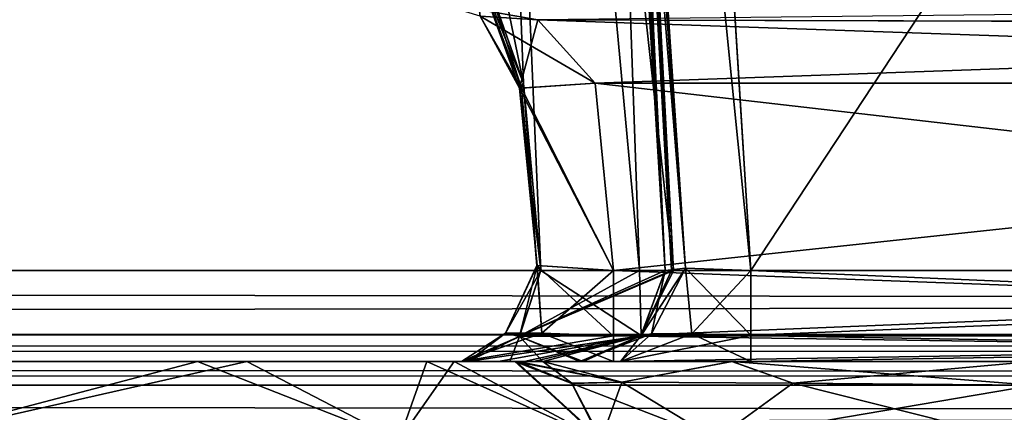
# Model space of a CAD drawing. Header units: inches. Extents: x -9.7 to 9.7, y -2.4 to 4.3.
# Tile 524 of 656: x -1.939 to -1.598, y -1.623 to -1.486. Entities that reach past the tile are written whole.
import ezdxf

# ---------------------------------------------------------------- set-up
doc = ezdxf.new("R2010")
doc.units = ezdxf.units.IN
doc.header["$LTSCALE"] = 101.851852
doc.header["$MEASUREMENT"] = 0
for name, color, linetype in [('12299', 7, 'CONTINUOUS'), ('12300', 7, 'CONTINUOUS'), ('12301', 7, 'CONTINUOUS'), ('12303', 7, 'CONTINUOUS'), ('12304', 7, 'CONTINUOUS'), ('1447', 7, 'CONTINUOUS'), ('1448', 7, 'CONTINUOUS'), ('1449', 7, 'CONTINUOUS'), ('1450', 7, 'CONTINUOUS'), ('1451', 7, 'CONTINUOUS'), ('1452', 7, 'CONTINUOUS'), ('1453', 7, 'CONTINUOUS'), ('1454', 7, 'CONTINUOUS'), ('1455', 7, 'CONTINUOUS'), ('1456', 7, 'CONTINUOUS'), ('1457', 7, 'CONTINUOUS'), ('1470', 7, 'CONTINUOUS'), ('1471', 7, 'CONTINUOUS'), ('166', 7, 'CONTINUOUS'), ('175', 7, 'CONTINUOUS'), ('200', 7, 'CONTINUOUS'), ('230', 7, 'CONTINUOUS'), ('231', 7, 'CONTINUOUS'), ('3858', 7, 'CONTINUOUS'), ('3863', 7, 'CONTINUOUS'), ('4284', 7, 'CONTINUOUS'), ('4285', 7, 'CONTINUOUS'), ('467', 7, 'CONTINUOUS'), ('5994', 7, 'CONTINUOUS'), ('5995', 7, 'CONTINUOUS'), ('8370', 7, 'CONTINUOUS'), ('8384', 7, 'CONTINUOUS'), ('861', 7, 'CONTINUOUS'), ('862', 7, 'CONTINUOUS'), ('863', 7, 'CONTINUOUS'), ('864', 7, 'CONTINUOUS'), ('870', 7, 'CONTINUOUS'), ('871', 7, 'CONTINUOUS'), ('872', 7, 'CONTINUOUS'), ('873', 7, 'CONTINUOUS')]:
    doc.layers.add(name, color=color, linetype=linetype)

msp = doc.modelspace()

# ---------------------------------------------------------------- linework, layer by layer
at = {"layer": '12299', "linetype": 'CONTINUOUS'}
for points in [[(-1.12731, -1.50843, -4.14645), (-1.73311, -1.57343, -4.14986), (-1.73944, -1.50843, -4.14645), (-1.12731, -1.50843, -4.14645)], [(-1.13071, -1.57343, -4.14986), (-1.73311, -1.57343, -4.14986), (-1.12731, -1.50843, -4.14645), (-1.13071, -1.57343, -4.14986)]]:
    msp.add_3dface(points, dxfattribs=at)
at = {"layer": '12300', "linetype": 'CONTINUOUS'}
for points in [[(-1.79654, -1.48, -4.11649), (-1.12433, -1.48, -4.11649), (-1.12519, -1.48822, -4.13712), (-1.79654, -1.48, -4.11649)], [(-1.79654, -1.48, -4.11649), (-1.12519, -1.48822, -4.13712), (-1.75929, -1.48645, -4.13507), (-1.79654, -1.48, -4.11649)], [(-1.12731, -1.50843, -4.14645), (-1.73944, -1.50843, -4.14645), (-1.75929, -1.48645, -4.13507), (-1.12731, -1.50843, -4.14645)], [(-1.12519, -1.48822, -4.13712), (-1.12731, -1.50843, -4.14645), (-1.75929, -1.48645, -4.13507), (-1.12519, -1.48822, -4.13712)]]:
    msp.add_3dface(points, dxfattribs=at)
at = {"layer": '12301', "linetype": 'CONTINUOUS'}
for points in [[(-1.76428, -1.50843, -4.19315), (-1.77825, -1.46919, -4.17748), (-1.78197, -1.46491, -4.17321), (-1.76428, -1.50843, -4.19315)], [(-1.76428, -1.50843, -4.19315), (-1.78197, -1.46491, -4.17321), (-1.76576, -1.51019, -4.1624), (-1.76428, -1.50843, -4.19315)], [(-1.78197, -1.46491, -4.17321), (-1.77934, -1.48521, -4.15311), (-1.76576, -1.51019, -4.1624), (-1.78197, -1.46491, -4.17321)], [(-1.79654, -1.48, -4.11649), (-1.75929, -1.48645, -4.13507), (-1.77934, -1.48521, -4.15311), (-1.79654, -1.48, -4.11649)], [(-1.77934, -1.48521, -4.15311), (-1.75929, -1.48645, -4.13507), (-1.76576, -1.51019, -4.1624), (-1.77934, -1.48521, -4.15311)], [(-1.75929, -1.48645, -4.13507), (-1.73944, -1.50843, -4.14645), (-1.76576, -1.51019, -4.1624), (-1.75929, -1.48645, -4.13507)]]:
    msp.add_3dface(points, dxfattribs=at)
at = {"layer": '12303', "linetype": 'CONTINUOUS'}
for points in [[(-1.75829, -1.57343, -4.19606), (-1.76428, -1.50843, -4.19315), (-1.76576, -1.51019, -4.1624), (-1.75829, -1.57343, -4.19606)], [(-1.73944, -1.50843, -4.14645), (-1.73311, -1.57343, -4.14986), (-1.76576, -1.51019, -4.1624), (-1.73944, -1.50843, -4.14645)], [(-1.75829, -1.57343, -4.19606), (-1.76576, -1.51019, -4.1624), (-1.75956, -1.57173, -4.16524), (-1.75829, -1.57343, -4.19606)], [(-1.76576, -1.51019, -4.1624), (-1.73311, -1.57343, -4.14986), (-1.75956, -1.57173, -4.16524), (-1.76576, -1.51019, -4.1624)]]:
    msp.add_3dface(points, dxfattribs=at)
at = {"layer": '12304', "linetype": 'CONTINUOUS'}
for points in [[(-1.75956, -1.57173, -4.16524), (-1.75791, -1.59519, -4.15128), (-1.77053, -1.59519, -4.17442), (-1.75956, -1.57173, -4.16524)], [(-1.76566, -1.59623, -4.20081), (-1.75956, -1.57173, -4.16524), (-1.77053, -1.59519, -4.17442), (-1.76566, -1.59623, -4.20081)], [(-1.76566, -1.59623, -4.20081), (-1.75829, -1.57343, -4.19606), (-1.75956, -1.57173, -4.16524), (-1.76566, -1.59623, -4.20081)], [(-1.75956, -1.57173, -4.16524), (-1.73311, -1.57343, -4.14986), (-1.75791, -1.59519, -4.15128), (-1.75956, -1.57173, -4.16524)], [(-1.73311, -1.57343, -4.14986), (-1.73311, -1.59603, -4.14129), (-1.75791, -1.59519, -4.15128), (-1.73311, -1.57343, -4.14986)], [(-1.78576, -1.605, -4.15111), (-1.78346, -1.605, -4.2123), (-1.77053, -1.59519, -4.17442), (-1.78576, -1.605, -4.15111)], [(-1.73311, -1.59603, -4.14129), (-1.78576, -1.605, -4.15111), (-1.75791, -1.59519, -4.15128), (-1.73311, -1.59603, -4.14129)], [(-1.75791, -1.59519, -4.15128), (-1.78576, -1.605, -4.15111), (-1.77053, -1.59519, -4.17442), (-1.75791, -1.59519, -4.15128)], [(-1.73311, -1.605, -4.1199), (-1.78576, -1.605, -4.15111), (-1.73311, -1.59603, -4.14129), (-1.73311, -1.605, -4.1199)], [(-1.78346, -1.605, -4.2123), (-1.76566, -1.59623, -4.20081), (-1.77053, -1.59519, -4.17442), (-1.78346, -1.605, -4.2123)]]:
    msp.add_3dface(points, dxfattribs=at)
at = {"layer": '1447', "linetype": 'CONTINUOUS'}
for points in [[(-1.1258, -0.63817, 4.47526), (-1.17481, -1.57343, 4.42625), (-1.8937, -0.63817, 4.47526), (-1.1258, -0.63817, 4.47526)], [(-1.8937, -0.63817, 4.47526), (-1.17481, -1.57343, 4.42625), (-1.75007, -0.84341, 4.46451), (-1.8937, -0.63817, 4.47526)], [(-1.17481, -1.57343, 4.42625), (-1.73027, -0.88351, 4.4624), (-1.75007, -0.84341, 4.46451), (-1.17481, -1.57343, 4.42625)], [(-1.73027, -0.88351, 4.4624), (-1.17481, -1.57343, 4.42625), (-1.70705, -1.22837, 4.44433), (-1.73027, -0.88351, 4.4624)], [(-1.17481, -1.57343, 4.42625), (-1.68549, -1.57343, 4.42625), (-1.70705, -1.22837, 4.44433), (-1.17481, -1.57343, 4.42625)]]:
    msp.add_3dface(points, dxfattribs=at)
at = {"layer": '1448', "linetype": 'CONTINUOUS'}
for points in [[(-1.17481, -1.57343, 4.42625), (-1.17481, -1.59526, 4.43408), (-1.68549, -1.57343, 4.42625), (-1.17481, -1.57343, 4.42625)], [(-1.68549, -1.57343, 4.42625), (-1.17481, -1.59526, 4.43408), (-1.68549, -1.59595, 4.43473), (-1.68549, -1.57343, 4.42625)], [(-1.17481, -1.59526, 4.43408), (-1.17483, -1.605, 4.45621), (-1.68549, -1.59595, 4.43473), (-1.17481, -1.59526, 4.43408)], [(-1.17483, -1.605, 4.45621), (-1.68548, -1.605, 4.45621), (-1.68549, -1.59595, 4.43473), (-1.17483, -1.605, 4.45621)]]:
    msp.add_3dface(points, dxfattribs=at)
at = {"layer": '1449', "linetype": 'CONTINUOUS'}
for points in [[(-1.72355, -1.59594, 4.39093), (-1.71516, -1.57343, 4.39211), (-1.70813, -1.57262, 4.41603), (-1.72355, -1.59594, 4.39093)], [(-1.71998, -1.59542, 4.41214), (-1.72355, -1.59594, 4.39093), (-1.70813, -1.57262, 4.41603), (-1.71998, -1.59542, 4.41214)], [(-1.70598, -1.59542, 4.42824), (-1.71998, -1.59542, 4.41214), (-1.70813, -1.57262, 4.41603), (-1.70598, -1.59542, 4.42824)], [(-1.68549, -1.57343, 4.42625), (-1.70598, -1.59542, 4.42824), (-1.70813, -1.57262, 4.41603), (-1.68549, -1.57343, 4.42625)], [(-1.68549, -1.57343, 4.42625), (-1.68549, -1.59595, 4.43473), (-1.70598, -1.59542, 4.42824), (-1.68549, -1.57343, 4.42625)], [(-1.73073, -1.605, 4.4356), (-1.74482, -1.605, 4.38791), (-1.71998, -1.59542, 4.41214), (-1.73073, -1.605, 4.4356)], [(-1.74482, -1.605, 4.38791), (-1.72355, -1.59594, 4.39093), (-1.71998, -1.59542, 4.41214), (-1.74482, -1.605, 4.38791)], [(-1.68549, -1.59595, 4.43473), (-1.73073, -1.605, 4.4356), (-1.70598, -1.59542, 4.42824), (-1.68549, -1.59595, 4.43473)], [(-1.73073, -1.605, 4.4356), (-1.71998, -1.59542, 4.41214), (-1.70598, -1.59542, 4.42824), (-1.73073, -1.605, 4.4356)], [(-1.68548, -1.605, 4.45621), (-1.73073, -1.605, 4.4356), (-1.68549, -1.59595, 4.43473), (-1.68548, -1.605, 4.45621)]]:
    msp.add_3dface(points, dxfattribs=at)
at = {"layer": '1450', "linetype": 'CONTINUOUS'}
for points in [[(-1.68549, -1.57343, 4.42625), (-1.75478, -0.88448, 4.44959), (-1.70705, -1.22837, 4.44433), (-1.68549, -1.57343, 4.42625)], [(-1.75478, -0.88448, 4.44959), (-1.68549, -1.57343, 4.42625), (-1.70813, -1.57262, 4.41603), (-1.75478, -0.88448, 4.44959)], [(-1.71516, -1.57343, 4.39211), (-1.75478, -0.88448, 4.44959), (-1.70813, -1.57262, 4.41603), (-1.71516, -1.57343, 4.39211)], [(-1.75478, -0.88448, 4.44959), (-1.71516, -1.57343, 4.39211), (-1.73652, -1.22557, 4.40826), (-1.75478, -0.88448, 4.44959)]]:
    msp.add_3dface(points, dxfattribs=at)
at = {"layer": '1451', "linetype": 'CONTINUOUS'}
for points in [[(-1.78784, -0.88343, 4.21696), (-1.74851, -0.88343, 4.352), (-1.72407, -1.57343, 4.27071), (-1.78784, -0.88343, 4.21696)], [(-1.77822, -1.46922, 4.17751), (-1.78784, -0.88343, 4.21696), (-1.76428, -1.50843, 4.19315), (-1.77822, -1.46922, 4.17751)], [(-1.76428, -1.50843, 4.19315), (-1.78784, -0.88343, 4.21696), (-1.75829, -1.57343, 4.19606), (-1.76428, -1.50843, 4.19315)], [(-1.75829, -1.57343, 4.19606), (-1.78784, -0.88343, 4.21696), (-1.72407, -1.57343, 4.27071), (-1.75829, -1.57343, 4.19606)], [(-1.74851, -0.88343, 4.352), (-1.75115, -0.88343, 4.38832), (-1.71235, -1.57343, 4.352), (-1.74851, -0.88343, 4.352)], [(-1.71516, -1.57343, 4.39211), (-1.75115, -0.88343, 4.38832), (-1.73652, -1.22557, 4.40826), (-1.71516, -1.57343, 4.39211)], [(-1.75115, -0.88343, 4.38832), (-1.71516, -1.57343, 4.39211), (-1.71305, -1.57343, 4.3721), (-1.75115, -0.88343, 4.38832)], [(-1.71235, -1.57343, 4.352), (-1.75115, -0.88343, 4.38832), (-1.71305, -1.57343, 4.3721), (-1.71235, -1.57343, 4.352)], [(-1.74851, -0.88343, 4.352), (-1.71235, -1.57343, 4.352), (-1.72407, -1.57343, 4.27071), (-1.74851, -0.88343, 4.352)]]:
    msp.add_3dface(points, dxfattribs=at)
at = {"layer": '1452', "linetype": 'CONTINUOUS'}
for points in [[(-1.75829, -1.57343, 4.19606), (-1.72355, -1.59594, 4.39093), (-1.76572, -1.59631, 4.20085), (-1.75829, -1.57343, 4.19606)], [(-1.72355, -1.59594, 4.39093), (-1.75829, -1.57343, 4.19606), (-1.72407, -1.57343, 4.27071), (-1.72355, -1.59594, 4.39093)], [(-1.71235, -1.57343, 4.352), (-1.72355, -1.59594, 4.39093), (-1.72407, -1.57343, 4.27071), (-1.71235, -1.57343, 4.352)], [(-1.71516, -1.57343, 4.39211), (-1.72355, -1.59594, 4.39093), (-1.71305, -1.57343, 4.3721), (-1.71516, -1.57343, 4.39211)], [(-1.72355, -1.59594, 4.39093), (-1.71235, -1.57343, 4.352), (-1.71305, -1.57343, 4.3721), (-1.72355, -1.59594, 4.39093)], [(-1.78346, -1.605, 4.2123), (-1.76572, -1.59631, 4.20085), (-1.76902, -1.605, 4.23774), (-1.78346, -1.605, 4.2123)], [(-1.76572, -1.59631, 4.20085), (-1.75756, -1.605, 4.26466), (-1.76902, -1.605, 4.23774), (-1.76572, -1.59631, 4.20085)], [(-1.72355, -1.59594, 4.39093), (-1.74482, -1.605, 4.38791), (-1.76572, -1.59631, 4.20085), (-1.72355, -1.59594, 4.39093)], [(-1.74482, -1.605, 4.38791), (-1.74368, -1.605, 4.32552), (-1.76572, -1.59631, 4.20085), (-1.74482, -1.605, 4.38791)], [(-1.74368, -1.605, 4.32552), (-1.75756, -1.605, 4.26466), (-1.76572, -1.59631, 4.20085), (-1.74368, -1.605, 4.32552)]]:
    msp.add_3dface(points, dxfattribs=at)
at = {"layer": '1453', "linetype": 'CONTINUOUS'}
for points in [[(-1.76902, -1.605, 4.23774), (-1.75756, -1.605, 4.26466), (-1.78578, -1.605, 4.15115), (-1.76902, -1.605, 4.23774)], [(-1.78578, -1.605, 4.15115), (-1.75756, -1.605, 4.26466), (-1.73311, -1.605, 4.1199), (-1.78578, -1.605, 4.15115)], [(-1.78346, -1.605, 4.2123), (-1.76902, -1.605, 4.23774), (-1.78578, -1.605, 4.15115), (-1.78346, -1.605, 4.2123)], [(-1.75756, -1.605, 4.26466), (-1.69199, -1.605, 4.17797), (-1.73311, -1.605, 4.1199), (-1.75756, -1.605, 4.26466)], [(-1.58789, -1.605, 4.14496), (-1.17482, -1.605, 4.1199), (-1.73311, -1.605, 4.1199), (-1.58789, -1.605, 4.14496)], [(-1.69199, -1.605, 4.17797), (-1.58789, -1.605, 4.14496), (-1.73311, -1.605, 4.1199), (-1.69199, -1.605, 4.17797)]]:
    msp.add_3dface(points, dxfattribs=at)
at = {"layer": '1454', "linetype": 'CONTINUOUS'}
for points in [[(-1.73311, -1.57343, 4.14986), (-1.73311, -1.5962, 4.14112), (-1.17481, -1.57343, 4.14986), (-1.73311, -1.57343, 4.14986)], [(-1.17481, -1.57343, 4.14986), (-1.73311, -1.5962, 4.14112), (-1.17481, -1.59589, 4.14143), (-1.17481, -1.57343, 4.14986)], [(-1.73311, -1.605, 4.1199), (-1.17482, -1.605, 4.1199), (-1.17481, -1.59589, 4.14143), (-1.73311, -1.605, 4.1199)], [(-1.73311, -1.5962, 4.14112), (-1.73311, -1.605, 4.1199), (-1.17481, -1.59589, 4.14143), (-1.73311, -1.5962, 4.14112)]]:
    msp.add_3dface(points, dxfattribs=at)
at = {"layer": '1455', "linetype": 'CONTINUOUS'}
for points in [[(-1.75829, -1.57343, 4.19606), (-1.77053, -1.59519, 4.17445), (-1.7597, -1.57173, 4.16549), (-1.75829, -1.57343, 4.19606)], [(-1.77053, -1.59519, 4.17445), (-1.75793, -1.59519, 4.1513), (-1.7597, -1.57173, 4.16549), (-1.77053, -1.59519, 4.17445)], [(-1.75829, -1.57343, 4.19606), (-1.76572, -1.59631, 4.20085), (-1.77053, -1.59519, 4.17445), (-1.75829, -1.57343, 4.19606)], [(-1.75793, -1.59519, 4.1513), (-1.73311, -1.5962, 4.14112), (-1.7597, -1.57173, 4.16549), (-1.75793, -1.59519, 4.1513)], [(-1.73311, -1.5962, 4.14112), (-1.73311, -1.57343, 4.14986), (-1.7597, -1.57173, 4.16549), (-1.73311, -1.5962, 4.14112)], [(-1.76572, -1.59631, 4.20085), (-1.78578, -1.605, 4.15115), (-1.77053, -1.59519, 4.17445), (-1.76572, -1.59631, 4.20085)], [(-1.78578, -1.605, 4.15115), (-1.73311, -1.605, 4.1199), (-1.75793, -1.59519, 4.1513), (-1.78578, -1.605, 4.15115)], [(-1.77053, -1.59519, 4.17445), (-1.78578, -1.605, 4.15115), (-1.75793, -1.59519, 4.1513), (-1.77053, -1.59519, 4.17445)], [(-1.76572, -1.59631, 4.20085), (-1.78346, -1.605, 4.2123), (-1.78578, -1.605, 4.15115), (-1.76572, -1.59631, 4.20085)], [(-1.73311, -1.605, 4.1199), (-1.73311, -1.5962, 4.14112), (-1.75793, -1.59519, 4.1513), (-1.73311, -1.605, 4.1199)]]:
    msp.add_3dface(points, dxfattribs=at)
at = {"layer": '1456', "linetype": 'CONTINUOUS'}
for points in [[(-1.76428, -1.50843, 4.19315), (-1.7597, -1.57173, 4.16549), (-1.76505, -1.51018, 4.16114), (-1.76428, -1.50843, 4.19315)], [(-1.76505, -1.51018, 4.16114), (-1.73311, -1.57343, 4.14986), (-1.73944, -1.50843, 4.14645), (-1.76505, -1.51018, 4.16114)], [(-1.76428, -1.50843, 4.19315), (-1.75829, -1.57343, 4.19606), (-1.7597, -1.57173, 4.16549), (-1.76428, -1.50843, 4.19315)], [(-1.7597, -1.57173, 4.16549), (-1.73311, -1.57343, 4.14986), (-1.76505, -1.51018, 4.16114), (-1.7597, -1.57173, 4.16549)]]:
    msp.add_3dface(points, dxfattribs=at)
at = {"layer": '1457', "linetype": 'CONTINUOUS'}
for points in [[(-1.78196, -1.46492, 4.17322), (-1.77822, -1.46922, 4.17751), (-1.76505, -1.51018, 4.16114), (-1.78196, -1.46492, 4.17322)], [(-1.78196, -1.46492, 4.17322), (-1.76505, -1.51018, 4.16114), (-1.77934, -1.48521, 4.15311), (-1.78196, -1.46492, 4.17322)], [(-1.77822, -1.46922, 4.17751), (-1.76428, -1.50843, 4.19315), (-1.76505, -1.51018, 4.16114), (-1.77822, -1.46922, 4.17751)], [(-1.76505, -1.51018, 4.16114), (-1.73944, -1.50843, 4.14645), (-1.77934, -1.48521, 4.15311), (-1.76505, -1.51018, 4.16114)], [(-1.77934, -1.48521, 4.15311), (-1.73944, -1.50843, 4.14645), (-1.75929, -1.48645, 4.13507), (-1.77934, -1.48521, 4.15311)]]:
    msp.add_3dface(points, dxfattribs=at)
at = {"layer": '1470', "linetype": 'CONTINUOUS'}
for points in [[(-1.73311, -1.57343, 4.14986), (-1.17481, -1.57343, 4.14986), (-1.73944, -1.50843, 4.14645), (-1.73311, -1.57343, 4.14986)], [(-1.73944, -1.50843, 4.14645), (-1.17481, -1.57343, 4.14986), (-1.17141, -1.50843, 4.14645), (-1.73944, -1.50843, 4.14645)]]:
    msp.add_3dface(points, dxfattribs=at)
at = {"layer": '1471', "linetype": 'CONTINUOUS'}
for points in [[(-1.16843, -1.48, 4.11649), (-1.75929, -1.48645, 4.13507), (-1.16929, -1.48822, 4.13712), (-1.16843, -1.48, 4.11649)], [(-1.75929, -1.48645, 4.13507), (-1.73944, -1.50843, 4.14645), (-1.16929, -1.48822, 4.13712), (-1.75929, -1.48645, 4.13507)], [(-1.73944, -1.50843, 4.14645), (-1.17141, -1.50843, 4.14645), (-1.16929, -1.48822, 4.13712), (-1.73944, -1.50843, 4.14645)]]:
    msp.add_3dface(points, dxfattribs=at)
at = {"layer": '166', "linetype": 'CONTINUOUS'}
for points in [[(8.075, -1.605, 4.09849), (-8.075, -1.605, 4.09849), (8.075, -1.605, -4.09849), (8.075, -1.605, 4.09849)], [(8.075, -1.605, -4.09849), (-8.075, -1.605, 4.09849), (-8.075, -1.605, -4.09849), (8.075, -1.605, -4.09849)]]:
    msp.add_3dface(points, dxfattribs=at)
at = {"layer": '175', "linetype": 'CONTINUOUS'}
for points in [[(8.57824, -1.605, 4.59779), (-8.57822, -1.605, 4.59779), (5.96565, -1.605, 4.58254), (8.57824, -1.605, 4.59779)], [(5.96565, -1.605, 4.58254), (-8.57822, -1.605, 4.59779), (1.96565, -1.605, 4.58254), (5.96565, -1.605, 4.58254)], [(1.96565, -1.605, 4.58254), (-8.57822, -1.605, 4.59779), (-1.98604, -1.605, 4.58467), (1.96565, -1.605, 4.58254)], [(-8.57821, -1.605, -4.59779), (8.57824, -1.605, -4.59779), (-5.96565, -1.605, -4.58254), (-8.57821, -1.605, -4.59779)], [(-5.96565, -1.605, -4.58254), (8.57824, -1.605, -4.59779), (-1.96565, -1.605, -4.58254), (-5.96565, -1.605, -4.58254)], [(1.86027, -1.605, 4.53864), (1.96565, -1.605, 4.58254), (-1.98604, -1.605, 4.58467), (1.86027, -1.605, 4.53864)], [(1.68548, -1.605, 4.45621), (1.86027, -1.605, 4.53864), (-1.98604, -1.605, 4.58467), (1.68548, -1.605, 4.45621)], [(1.17483, -1.605, 4.45621), (1.68548, -1.605, 4.45621), (-1.98604, -1.605, 4.58467), (1.17483, -1.605, 4.45621)], [(0.82517, -1.605, 4.45621), (1.17483, -1.605, 4.45621), (-1.98604, -1.605, 4.58467), (0.82517, -1.605, 4.45621)], [(-0.82517, -1.605, 4.45621), (0.82517, -1.605, 4.45621), (-1.98604, -1.605, 4.58467), (-0.82517, -1.605, 4.45621)], [(-0.86758, -1.605, 4.43865), (-0.82517, -1.605, 4.45621), (-1.98604, -1.605, 4.58467), (-0.86758, -1.605, 4.43865)], [(-1.17483, -1.605, 4.45621), (-0.86758, -1.605, 4.43865), (-1.98604, -1.605, 4.58467), (-1.17483, -1.605, 4.45621)], [(-1.8773, -1.605, 4.55025), (-1.17483, -1.605, 4.45621), (-1.98604, -1.605, 4.58467), (-1.8773, -1.605, 4.55025)], [(-1.96565, -1.605, -4.58254), (8.57824, -1.605, -4.59779), (1.98604, -1.605, -4.58467), (-1.96565, -1.605, -4.58254)], [(-1.86027, -1.605, -4.53864), (-1.96565, -1.605, -4.58254), (1.98604, -1.605, -4.58467), (-1.86027, -1.605, -4.53864)], [(-1.68548, -1.605, 4.45621), (-1.17483, -1.605, 4.45621), (-1.8773, -1.605, 4.55025), (-1.68548, -1.605, 4.45621)], [(-1.73073, -1.605, 4.4356), (-1.68548, -1.605, 4.45621), (-1.8773, -1.605, 4.55025), (-1.73073, -1.605, 4.4356)], [(-1.79782, -1.605, 4.46799), (-1.73073, -1.605, 4.4356), (-1.8773, -1.605, 4.55025), (-1.79782, -1.605, 4.46799)], [(-1.78832, -1.605, -4.44958), (-1.86027, -1.605, -4.53864), (-1.68548, -1.605, -4.45621), (-1.78832, -1.605, -4.44958)], [(-1.68548, -1.605, -4.45621), (-1.86027, -1.605, -4.53864), (1.98604, -1.605, -4.58467), (-1.68548, -1.605, -4.45621)], [(-1.74482, -1.605, 4.38791), (-1.73073, -1.605, 4.4356), (-1.79782, -1.605, 4.46799), (-1.74482, -1.605, 4.38791)], [(-1.76691, -1.605, 4.35723), (-1.74482, -1.605, 4.38791), (-1.79782, -1.605, 4.46799), (-1.76691, -1.605, 4.35723)], [(-1.76737, -1.605, -4.33639), (-1.78832, -1.605, -4.44958), (-1.73074, -1.605, -4.4356), (-1.76737, -1.605, -4.33639)], [(-1.73074, -1.605, -4.4356), (-1.78832, -1.605, -4.44958), (-1.68548, -1.605, -4.45621), (-1.73074, -1.605, -4.4356)], [(-1.76611, -1.605, -4.30003), (-1.76737, -1.605, -4.33639), (-1.74482, -1.605, -4.38791), (-1.76611, -1.605, -4.30003)], [(-1.74482, -1.605, -4.38791), (-1.76737, -1.605, -4.33639), (-1.73074, -1.605, -4.4356), (-1.74482, -1.605, -4.38791)], [(-1.76737, -1.605, 4.33639), (-1.76611, -1.605, 4.30003), (-1.7669, -1.605, 4.3468), (-1.76737, -1.605, 4.33639)], [(-1.75756, -1.605, 4.26466), (-1.74482, -1.605, 4.38791), (-1.76691, -1.605, 4.35723), (-1.75756, -1.605, 4.26466)], [(-1.76611, -1.605, 4.30003), (-1.75756, -1.605, 4.26466), (-1.76691, -1.605, 4.35723), (-1.76611, -1.605, 4.30003)], [(-1.7669, -1.605, 4.3468), (-1.76611, -1.605, 4.30003), (-1.76691, -1.605, 4.35723), (-1.7669, -1.605, 4.3468)], [(-1.75756, -1.605, -4.26466), (-1.76611, -1.605, -4.30003), (-1.74482, -1.605, -4.38791), (-1.75756, -1.605, -4.26466)], [(-1.74368, -1.605, -4.32553), (-1.75756, -1.605, -4.26466), (-1.74482, -1.605, -4.38791), (-1.74368, -1.605, -4.32553)], [(-1.74368, -1.605, 4.32552), (-1.74482, -1.605, 4.38791), (-1.75756, -1.605, 4.26466), (-1.74368, -1.605, 4.32552)], [(-1.13072, -1.605, -4.45621), (-1.68548, -1.605, -4.45621), (1.98604, -1.605, -4.58467), (-1.13072, -1.605, -4.45621)]]:
    msp.add_3dface(points, dxfattribs=at)
at = {"layer": '200', "linetype": 'CONTINUOUS'}
for points in [[(8.57837, -1.59603, 4.61919), (8.57837, -1.57343, 4.62775), (-8.57837, -1.59542, 4.61977), (8.57837, -1.59603, 4.61919)], [(-8.57837, -1.59542, 4.61977), (8.57837, -1.57343, 4.62775), (-8.57837, -1.57343, 4.62775), (-8.57837, -1.59542, 4.61977)], [(-8.57822, -1.605, 4.59779), (8.57837, -1.59603, 4.61919), (-8.57837, -1.59542, 4.61977), (-8.57822, -1.605, 4.59779)], [(-8.57822, -1.605, 4.59779), (8.57824, -1.605, 4.59779), (8.57837, -1.59603, 4.61919), (-8.57822, -1.605, 4.59779)]]:
    msp.add_3dface(points, dxfattribs=at)
at = {"layer": '230', "linetype": 'CONTINUOUS'}
for points in [[(-8.57837, -1.59603, -4.61919), (-8.57837, -1.57343, -4.62775), (8.57837, -1.59542, -4.61977), (-8.57837, -1.59603, -4.61919)], [(8.57837, -1.59542, -4.61977), (-8.57837, -1.57343, -4.62775), (8.57837, -1.57343, -4.62775), (8.57837, -1.59542, -4.61977)], [(8.57824, -1.605, -4.59779), (-8.57837, -1.59603, -4.61919), (8.57837, -1.59542, -4.61977), (8.57824, -1.605, -4.59779)], [(8.57824, -1.605, -4.59779), (-8.57821, -1.605, -4.59779), (-8.57837, -1.59603, -4.61919), (8.57824, -1.605, -4.59779)]]:
    msp.add_3dface(points, dxfattribs=at)
at = {"layer": '231', "linetype": 'CONTINUOUS'}
for points in [[(-1.89693, -0.63817, -4.57874), (-8.57837, -1.57343, -4.62775), (-1.93722, -0.62134, -4.57786), (-1.89693, -0.63817, -4.57874)], [(-1.93722, -0.62134, -4.57786), (-8.57837, -1.57343, -4.62775), (-2.10307, -0.63817, -4.57874), (-1.93722, -0.62134, -4.57786)], [(8.57837, -1.57343, -4.62775), (-8.57837, -1.57343, -4.62775), (8.52935, -0.63817, -4.57874), (8.57837, -1.57343, -4.62775)], [(5.89693, -0.63817, -4.57874), (-8.57837, -1.57343, -4.62775), (5.12257, -0.63817, -4.57874), (5.89693, -0.63817, -4.57874)], [(-8.57837, -1.57343, -4.62775), (5.89693, -0.63817, -4.57874), (6.10307, -0.63817, -4.57874), (-8.57837, -1.57343, -4.62775)], [(5.12257, -0.63817, -4.57874), (-8.57837, -1.57343, -4.62775), (4.87743, -0.63817, -4.57874), (5.12257, -0.63817, -4.57874)], [(4.87743, -0.63817, -4.57874), (-8.57837, -1.57343, -4.62775), (4.10307, -0.63817, -4.57874), (4.87743, -0.63817, -4.57874)], [(4.10307, -0.63817, -4.57874), (-8.57837, -1.57343, -4.62775), (3.89693, -0.63817, -4.57874), (4.10307, -0.63817, -4.57874)], [(3.89693, -0.63817, -4.57874), (-8.57837, -1.57343, -4.62775), (3.12257, -0.63817, -4.57874), (3.89693, -0.63817, -4.57874)], [(3.12257, -0.63817, -4.57874), (-8.57837, -1.57343, -4.62775), (2.87743, -0.63817, -4.57874), (3.12257, -0.63817, -4.57874)], [(2.87743, -0.63817, -4.57874), (-8.57837, -1.57343, -4.62775), (2.10307, -0.63817, -4.57874), (2.87743, -0.63817, -4.57874)], [(2.10307, -0.63817, -4.57874), (-8.57837, -1.57343, -4.62775), (1.89693, -0.63817, -4.57874), (2.10307, -0.63817, -4.57874)], [(1.89693, -0.63817, -4.57874), (-8.57837, -1.57343, -4.62775), (-1.89693, -0.63817, -4.57874), (1.89693, -0.63817, -4.57874)], [(8.52935, -0.63817, -4.57874), (-8.57837, -1.57343, -4.62775), (7.12257, -0.63817, -4.57874), (8.52935, -0.63817, -4.57874)], [(7.12257, -0.63817, -4.57874), (-8.57837, -1.57343, -4.62775), (6.87743, -0.63817, -4.57874), (7.12257, -0.63817, -4.57874)], [(6.87743, -0.63817, -4.57874), (-8.57837, -1.57343, -4.62775), (6.10307, -0.63817, -4.57874), (6.87743, -0.63817, -4.57874)]]:
    msp.add_3dface(points, dxfattribs=at)
at = {"layer": '3858', "linetype": 'CONTINUOUS'}
for points in [[(-8.075, -1.605, 4.09849), (8.075, -1.605, 4.09849), (8.075, -1.61324, 4.07784), (-8.075, -1.605, 4.09849)], [(-8.075, -1.605, 4.09849), (8.075, -1.61324, 4.07784), (-8.075, -1.61324, 4.07784), (-8.075, -1.605, 4.09849)], [(8.075, -1.63343, 4.06853), (-8.075, -1.63343, 4.06853), (-8.075, -1.61324, 4.07784), (8.075, -1.63343, 4.06853)], [(8.075, -1.61324, 4.07784), (8.075, -1.63343, 4.06853), (-8.075, -1.61324, 4.07784), (8.075, -1.61324, 4.07784)]]:
    msp.add_3dface(points, dxfattribs=at)
at = {"layer": '3863', "linetype": 'CONTINUOUS'}
for points in [[(8.075, -1.605, -4.09849), (-8.075, -1.605, -4.09849), (-8.075, -1.61324, -4.07784), (8.075, -1.605, -4.09849)], [(8.075, -1.61324, -4.07784), (8.075, -1.605, -4.09849), (-8.075, -1.61324, -4.07784), (8.075, -1.61324, -4.07784)], [(-8.075, -1.63343, -4.06853), (8.075, -1.63343, -4.06853), (8.075, -1.61324, -4.07784), (-8.075, -1.63343, -4.06853)], [(-8.075, -1.63343, -4.06853), (8.075, -1.61324, -4.07784), (-8.075, -1.61324, -4.07784), (-8.075, -1.63343, -4.06853)]]:
    msp.add_3dface(points, dxfattribs=at)
at = {"layer": '4284', "linetype": 'CONTINUOUS'}
for points in [[(-1.76737, -1.605, -4.33639), (-1.76611, -1.605, -4.30003), (-1.74753, -1.61254, -4.33506), (-1.76737, -1.605, -4.33639)], [(-1.76611, -1.605, -4.30003), (-1.75756, -1.605, -4.26466), (-1.74753, -1.61254, -4.33506), (-1.76611, -1.605, -4.30003)], [(-1.75756, -1.605, -4.26466), (-1.69213, -1.605, -4.17807), (-1.73024, -1.61219, -4.25054), (-1.75756, -1.605, -4.26466)], [(-1.74753, -1.61254, -4.33506), (-1.75756, -1.605, -4.26466), (-1.73024, -1.61219, -4.25054), (-1.74753, -1.61254, -4.33506)], [(-1.73024, -1.61219, -4.25054), (-1.69213, -1.605, -4.17807), (-1.67098, -1.61244, -4.18785), (-1.73024, -1.61219, -4.25054)], [(-1.69213, -1.605, -4.17807), (-1.58789, -1.605, -4.14496), (-1.67098, -1.61244, -4.18785), (-1.69213, -1.605, -4.17807)], [(-1.58789, -1.605, -4.14496), (-1.58789, -1.61326, -4.16563), (-1.67098, -1.61244, -4.18785), (-1.58789, -1.605, -4.14496)], [(-1.73755, -1.63239, -4.33439), (-1.74753, -1.61254, -4.33506), (-1.73024, -1.61219, -4.25054), (-1.73755, -1.63239, -4.33439)], [(-1.69768, -1.63195, -4.22232), (-1.73755, -1.63239, -4.33439), (-1.73024, -1.61219, -4.25054), (-1.69768, -1.63195, -4.22232)], [(-1.69768, -1.63195, -4.22232), (-1.73024, -1.61219, -4.25054), (-1.67098, -1.61244, -4.18785), (-1.69768, -1.63195, -4.22232)], [(-1.58789, -1.61326, -4.16563), (-1.69768, -1.63195, -4.22232), (-1.67098, -1.61244, -4.18785), (-1.58789, -1.61326, -4.16563)], [(-1.58789, -1.61326, -4.16563), (-1.58789, -1.63343, -4.17492), (-1.69768, -1.63195, -4.22232), (-1.58789, -1.61326, -4.16563)]]:
    msp.add_3dface(points, dxfattribs=at)
at = {"layer": '4285', "linetype": 'CONTINUOUS'}
for points in [[(-1.96565, -1.605, -4.58254), (-1.86027, -1.605, -4.53864), (-1.98132, -1.63239, -4.61437), (-1.96565, -1.605, -4.58254)], [(-1.98132, -1.63239, -4.61437), (-1.86027, -1.605, -4.53864), (-1.80751, -1.63239, -4.53127), (-1.98132, -1.63239, -4.61437)], [(-1.86027, -1.605, -4.53864), (-1.78832, -1.605, -4.44958), (-1.80751, -1.63239, -4.53127), (-1.86027, -1.605, -4.53864)], [(-1.80751, -1.63239, -4.53127), (-1.78832, -1.605, -4.44958), (-1.73696, -1.63239, -4.352), (-1.80751, -1.63239, -4.53127)], [(-1.78832, -1.605, -4.44958), (-1.76737, -1.605, -4.33639), (-1.73696, -1.63239, -4.352), (-1.78832, -1.605, -4.44958)], [(-1.76737, -1.605, -4.33639), (-1.74753, -1.61254, -4.33506), (-1.73711, -1.63239, -4.34319), (-1.76737, -1.605, -4.33639)], [(-1.73696, -1.63239, -4.352), (-1.76737, -1.605, -4.33639), (-1.73711, -1.63239, -4.34319), (-1.73696, -1.63239, -4.352)], [(-1.74753, -1.61254, -4.33506), (-1.73755, -1.63239, -4.33439), (-1.73711, -1.63239, -4.34319), (-1.74753, -1.61254, -4.33506)]]:
    msp.add_3dface(points, dxfattribs=at)
at = {"layer": '467', "linetype": 'CONTINUOUS'}
for points in [[(-8.57837, -1.57343, 4.62775), (8.57837, -1.57343, 4.62775), (-8.52935, -0.63817, 4.57874), (-8.57837, -1.57343, 4.62775)], [(-8.52935, -0.63817, 4.57874), (8.57837, -1.57343, 4.62775), (-7.12257, -0.63817, 4.57874), (-8.52935, -0.63817, 4.57874)], [(-7.12257, -0.63817, 4.57874), (8.57837, -1.57343, 4.62775), (-6.87743, -0.63817, 4.57874), (-7.12257, -0.63817, 4.57874)], [(-6.87743, -0.63817, 4.57874), (8.57837, -1.57343, 4.62775), (-6.10307, -0.63817, 4.57874), (-6.87743, -0.63817, 4.57874)], [(-6.10307, -0.63817, 4.57874), (8.57837, -1.57343, 4.62775), (-5.89693, -0.63817, 4.57874), (-6.10307, -0.63817, 4.57874)], [(-5.89693, -0.63817, 4.57874), (8.57837, -1.57343, 4.62775), (-5.12257, -0.63817, 4.57874), (-5.89693, -0.63817, 4.57874)], [(-5.12257, -0.63817, 4.57874), (8.57837, -1.57343, 4.62775), (-4.87743, -0.63817, 4.57874), (-5.12257, -0.63817, 4.57874)], [(-4.87743, -0.63817, 4.57874), (8.57837, -1.57343, 4.62775), (-4.10307, -0.63817, 4.57874), (-4.87743, -0.63817, 4.57874)], [(8.57837, -1.57343, 4.62775), (-3.89693, -0.63817, 4.57874), (-4.10307, -0.63817, 4.57874), (8.57837, -1.57343, 4.62775)], [(-3.89693, -0.63817, 4.57874), (8.57837, -1.57343, 4.62775), (-3.12257, -0.63817, 4.57874), (-3.89693, -0.63817, 4.57874)], [(-3.12257, -0.63817, 4.57874), (8.57837, -1.57343, 4.62775), (-2.87743, -0.63817, 4.57874), (-3.12257, -0.63817, 4.57874)], [(-2.87743, -0.63817, 4.57874), (8.57837, -1.57343, 4.62775), (-2.10307, -0.63817, 4.57874), (-2.87743, -0.63817, 4.57874)], [(-2.10307, -0.63817, 4.57874), (8.57837, -1.57343, 4.62775), (-1.89693, -0.63817, 4.57874), (-2.10307, -0.63817, 4.57874)], [(-1.89693, -0.63817, 4.57874), (8.57837, -1.57343, 4.62775), (-1.12257, -0.63817, 4.57874), (-1.89693, -0.63817, 4.57874)]]:
    msp.add_3dface(points, dxfattribs=at)
at = {"layer": '5994', "linetype": 'CONTINUOUS'}
for points in [[(-1.8773, -1.605, 4.55025), (-1.98604, -1.605, 4.58467), (-1.98132, -1.63239, 4.61437), (-1.8773, -1.605, 4.55025)], [(-1.80751, -1.63239, 4.53127), (-1.8773, -1.605, 4.55025), (-1.98132, -1.63239, 4.61437), (-1.80751, -1.63239, 4.53127)], [(-1.79782, -1.605, 4.46799), (-1.8773, -1.605, 4.55025), (-1.80751, -1.63239, 4.53127), (-1.79782, -1.605, 4.46799)], [(-1.73696, -1.63239, 4.352), (-1.79782, -1.605, 4.46799), (-1.80751, -1.63239, 4.53127), (-1.73696, -1.63239, 4.352)], [(-1.76691, -1.605, 4.35723), (-1.79782, -1.605, 4.46799), (-1.73696, -1.63239, 4.352), (-1.76691, -1.605, 4.35723)], [(-1.76737, -1.605, 4.33639), (-1.7669, -1.605, 4.3468), (-1.7475, -1.61257, 4.33506), (-1.76737, -1.605, 4.33639)], [(-1.7669, -1.605, 4.3468), (-1.76691, -1.605, 4.35723), (-1.73696, -1.63239, 4.352), (-1.7669, -1.605, 4.3468)], [(-1.7475, -1.61257, 4.33506), (-1.7669, -1.605, 4.3468), (-1.73755, -1.63239, 4.33439), (-1.7475, -1.61257, 4.33506)], [(-1.73755, -1.63239, 4.33439), (-1.7669, -1.605, 4.3468), (-1.73711, -1.63239, 4.34319), (-1.73755, -1.63239, 4.33439)], [(-1.73711, -1.63239, 4.34319), (-1.7669, -1.605, 4.3468), (-1.73696, -1.63239, 4.352), (-1.73711, -1.63239, 4.34319)]]:
    msp.add_3dface(points, dxfattribs=at)
at = {"layer": '5995', "linetype": 'CONTINUOUS'}
for points in [[(-1.76611, -1.605, 4.30003), (-1.76737, -1.605, 4.33639), (-1.73021, -1.61219, 4.25049), (-1.76611, -1.605, 4.30003)], [(-1.76737, -1.605, 4.33639), (-1.7475, -1.61257, 4.33506), (-1.73021, -1.61219, 4.25049), (-1.76737, -1.605, 4.33639)], [(-1.75756, -1.605, 4.26466), (-1.76611, -1.605, 4.30003), (-1.73021, -1.61219, 4.25049), (-1.75756, -1.605, 4.26466)], [(-1.69199, -1.605, 4.17797), (-1.75756, -1.605, 4.26466), (-1.73021, -1.61219, 4.25049), (-1.69199, -1.605, 4.17797)], [(-1.67094, -1.61244, 4.18782), (-1.69199, -1.605, 4.17797), (-1.73021, -1.61219, 4.25049), (-1.67094, -1.61244, 4.18782)], [(-1.58789, -1.605, 4.14496), (-1.69199, -1.605, 4.17797), (-1.58789, -1.61322, 4.16559), (-1.58789, -1.605, 4.14496)], [(-1.58789, -1.61322, 4.16559), (-1.69199, -1.605, 4.17797), (-1.67094, -1.61244, 4.18782), (-1.58789, -1.61322, 4.16559)], [(-1.73021, -1.61219, 4.25049), (-1.7475, -1.61257, 4.33506), (-1.69758, -1.63195, 4.22221), (-1.73021, -1.61219, 4.25049)], [(-1.7475, -1.61257, 4.33506), (-1.73755, -1.63239, 4.33439), (-1.69758, -1.63195, 4.22221), (-1.7475, -1.61257, 4.33506)], [(-1.67094, -1.61244, 4.18782), (-1.73021, -1.61219, 4.25049), (-1.69758, -1.63195, 4.22221), (-1.67094, -1.61244, 4.18782)], [(-1.58789, -1.63343, 4.17492), (-1.67094, -1.61244, 4.18782), (-1.69758, -1.63195, 4.22221), (-1.58789, -1.63343, 4.17492)], [(-1.58789, -1.63343, 4.17492), (-1.58789, -1.61322, 4.16559), (-1.67094, -1.61244, 4.18782), (-1.58789, -1.63343, 4.17492)]]:
    msp.add_3dface(points, dxfattribs=at)
at = {"layer": '8370', "linetype": 'CONTINUOUS'}
for points in [[(-2.79289, -2.4479, 13.45667), (2.79289, -2.4479, 13.45667), (-2.79289, -0.18516, 15.71941), (-2.79289, -2.4479, 13.45667)], [(-2.79289, -0.18516, 15.71941), (2.79289, -2.4479, 13.45667), (2.79289, -0.18516, 15.71941), (-2.79289, -0.18516, 15.71941)]]:
    msp.add_3dface(points, dxfattribs=at)
at = {"layer": '8384', "linetype": 'CONTINUOUS'}
for points in [[(-2.79289, -0.07414, 15.6084), (2.79289, -0.07414, 15.6084), (-2.79289, -2.33688, 13.34565), (-2.79289, -0.07414, 15.6084)], [(-2.79289, -2.33688, 13.34565), (2.79289, -0.07414, 15.6084), (2.79289, -2.33688, 13.34565), (-2.79289, -2.33688, 13.34565)]]:
    msp.add_3dface(points, dxfattribs=at)
at = {"layer": '861', "linetype": 'CONTINUOUS'}
for points in [[(-1.77825, -1.46919, -4.17748), (-1.76428, -1.50843, -4.19315), (-1.89353, -0.88343, -4.12416), (-1.77825, -1.46919, -4.17748)], [(-1.89353, -0.88343, -4.12416), (-1.76428, -1.50843, -4.19315), (-1.78784, -0.88343, -4.21696), (-1.89353, -0.88343, -4.12416)], [(-1.72407, -1.57343, -4.27071), (-1.71235, -1.57343, -4.352), (-1.78784, -0.88343, -4.21696), (-1.72407, -1.57343, -4.27071)], [(-1.78784, -0.88343, -4.21696), (-1.71235, -1.57343, -4.352), (-1.74851, -0.88343, -4.352), (-1.78784, -0.88343, -4.21696)], [(-1.75829, -1.57343, -4.19606), (-1.72407, -1.57343, -4.27071), (-1.78784, -0.88343, -4.21696), (-1.75829, -1.57343, -4.19606)], [(-1.76428, -1.50843, -4.19315), (-1.75829, -1.57343, -4.19606), (-1.78784, -0.88343, -4.21696), (-1.76428, -1.50843, -4.19315)], [(-1.75115, -0.88343, -4.38832), (-1.74851, -0.88343, -4.352), (-1.71516, -1.57343, -4.39211), (-1.75115, -0.88343, -4.38832)], [(-1.73652, -1.22557, -4.40826), (-1.75115, -0.88343, -4.38832), (-1.71516, -1.57343, -4.39211), (-1.73652, -1.22557, -4.40826)], [(-1.74851, -0.88343, -4.352), (-1.71235, -1.57343, -4.352), (-1.71305, -1.57343, -4.3721), (-1.74851, -0.88343, -4.352)], [(-1.71516, -1.57343, -4.39211), (-1.74851, -0.88343, -4.352), (-1.71305, -1.57343, -4.3721), (-1.71516, -1.57343, -4.39211)]]:
    msp.add_3dface(points, dxfattribs=at)
at = {"layer": '862', "linetype": 'CONTINUOUS'}
for points in [[(-1.71235, -1.57343, -4.352), (-1.72407, -1.57343, -4.27071), (-1.76566, -1.59623, -4.20081), (-1.71235, -1.57343, -4.352)], [(-1.71305, -1.57343, -4.3721), (-1.71235, -1.57343, -4.352), (-1.76566, -1.59623, -4.20081), (-1.71305, -1.57343, -4.3721)], [(-1.72407, -1.57343, -4.27071), (-1.75829, -1.57343, -4.19606), (-1.76566, -1.59623, -4.20081), (-1.72407, -1.57343, -4.27071)], [(-1.71516, -1.57343, -4.39211), (-1.71305, -1.57343, -4.3721), (-1.76566, -1.59623, -4.20081), (-1.71516, -1.57343, -4.39211)], [(-1.71516, -1.57343, -4.39211), (-1.76566, -1.59623, -4.20081), (-1.72364, -1.59603, -4.39092), (-1.71516, -1.57343, -4.39211)], [(-1.78346, -1.605, -4.2123), (-1.77307, -1.605, -4.2299), (-1.72364, -1.59603, -4.39092), (-1.78346, -1.605, -4.2123)], [(-1.76566, -1.59623, -4.20081), (-1.78346, -1.605, -4.2123), (-1.72364, -1.59603, -4.39092), (-1.76566, -1.59623, -4.20081)], [(-1.77307, -1.605, -4.2299), (-1.76411, -1.605, -4.24827), (-1.72364, -1.59603, -4.39092), (-1.77307, -1.605, -4.2299)], [(-1.72364, -1.59603, -4.39092), (-1.76411, -1.605, -4.24827), (-1.76069, -1.605, -4.25641), (-1.72364, -1.59603, -4.39092)], [(-1.75756, -1.605, -4.26466), (-1.72364, -1.59603, -4.39092), (-1.76069, -1.605, -4.25641), (-1.75756, -1.605, -4.26466)], [(-1.75756, -1.605, -4.26466), (-1.74368, -1.605, -4.32553), (-1.72364, -1.59603, -4.39092), (-1.75756, -1.605, -4.26466)], [(-1.74368, -1.605, -4.32553), (-1.74482, -1.605, -4.38791), (-1.72364, -1.59603, -4.39092), (-1.74368, -1.605, -4.32553)]]:
    msp.add_3dface(points, dxfattribs=at)
at = {"layer": '863', "linetype": 'CONTINUOUS'}
for points in [[(-1.73311, -1.605, -4.1199), (-1.78346, -1.605, -4.2123), (-1.78576, -1.605, -4.15111), (-1.73311, -1.605, -4.1199)], [(-1.77307, -1.605, -4.2299), (-1.78346, -1.605, -4.2123), (-1.73311, -1.605, -4.1199), (-1.77307, -1.605, -4.2299)], [(-1.76411, -1.605, -4.24827), (-1.77307, -1.605, -4.2299), (-1.73311, -1.605, -4.1199), (-1.76411, -1.605, -4.24827)], [(-1.76069, -1.605, -4.25641), (-1.76411, -1.605, -4.24827), (-1.73311, -1.605, -4.1199), (-1.76069, -1.605, -4.25641)], [(-1.75756, -1.605, -4.26466), (-1.76069, -1.605, -4.25641), (-1.73311, -1.605, -4.1199), (-1.75756, -1.605, -4.26466)], [(-1.75756, -1.605, -4.26466), (-1.73311, -1.605, -4.1199), (-1.69213, -1.605, -4.17807), (-1.75756, -1.605, -4.26466)], [(-1.69213, -1.605, -4.17807), (-1.73311, -1.605, -4.1199), (-1.58789, -1.605, -4.14496), (-1.69213, -1.605, -4.17807)], [(-1.58789, -1.605, -4.14496), (-1.73311, -1.605, -4.1199), (-1.13072, -1.605, -4.1199), (-1.58789, -1.605, -4.14496)]]:
    msp.add_3dface(points, dxfattribs=at)
at = {"layer": '864', "linetype": 'CONTINUOUS'}
for points in [[(-1.73311, -1.57343, -4.14986), (-1.13071, -1.59584, -4.14147), (-1.73311, -1.59603, -4.14129), (-1.73311, -1.57343, -4.14986)], [(-1.13071, -1.57343, -4.14986), (-1.13071, -1.59584, -4.14147), (-1.73311, -1.57343, -4.14986), (-1.13071, -1.57343, -4.14986)], [(-1.13071, -1.59584, -4.14147), (-1.13072, -1.605, -4.1199), (-1.73311, -1.59603, -4.14129), (-1.13071, -1.59584, -4.14147)], [(-1.13072, -1.605, -4.1199), (-1.73311, -1.605, -4.1199), (-1.73311, -1.59603, -4.14129), (-1.13072, -1.605, -4.1199)]]:
    msp.add_3dface(points, dxfattribs=at)
at = {"layer": '870', "linetype": 'CONTINUOUS'}
for points in [[(-1.68549, -1.5959, -4.43468), (-1.13071, -1.57343, -4.42625), (-1.68551, -1.57343, -4.42625), (-1.68549, -1.5959, -4.43468)], [(-1.13071, -1.59589, -4.43467), (-1.13071, -1.57343, -4.42625), (-1.68549, -1.5959, -4.43468), (-1.13071, -1.59589, -4.43467)], [(-1.68548, -1.605, -4.45621), (-1.13071, -1.59589, -4.43467), (-1.68549, -1.5959, -4.43468), (-1.68548, -1.605, -4.45621)], [(-1.68548, -1.605, -4.45621), (-1.13072, -1.605, -4.45621), (-1.13071, -1.59589, -4.43467), (-1.68548, -1.605, -4.45621)]]:
    msp.add_3dface(points, dxfattribs=at)
at = {"layer": '871', "linetype": 'CONTINUOUS'}
for points in [[(-1.68551, -1.57343, -4.42625), (-1.08276, -0.65843, -4.4742), (-1.70702, -1.22838, -4.44433), (-1.68551, -1.57343, -4.42625)], [(-1.13071, -1.57343, -4.42625), (-1.08276, -0.65843, -4.4742), (-1.68551, -1.57343, -4.42625), (-1.13071, -1.57343, -4.42625)]]:
    msp.add_3dface(points, dxfattribs=at)
at = {"layer": '872', "linetype": 'CONTINUOUS'}
for points in [[(-1.759, -0.88343, -4.42389), (-1.73652, -1.22557, -4.40826), (-1.70818, -1.57262, -4.41596), (-1.759, -0.88343, -4.42389)], [(-1.759, -0.88343, -4.42389), (-1.70818, -1.57262, -4.41596), (-1.75478, -0.88448, -4.44959), (-1.759, -0.88343, -4.42389)], [(-1.68551, -1.57343, -4.42625), (-1.70702, -1.22838, -4.44433), (-1.75478, -0.88448, -4.44959), (-1.68551, -1.57343, -4.42625)], [(-1.70818, -1.57262, -4.41596), (-1.68551, -1.57343, -4.42625), (-1.75478, -0.88448, -4.44959), (-1.70818, -1.57262, -4.41596)], [(-1.73652, -1.22557, -4.40826), (-1.71516, -1.57343, -4.39211), (-1.70818, -1.57262, -4.41596), (-1.73652, -1.22557, -4.40826)]]:
    msp.add_3dface(points, dxfattribs=at)
at = {"layer": '873', "linetype": 'CONTINUOUS'}
for points in [[(-1.71516, -1.57343, -4.39211), (-1.72364, -1.59603, -4.39092), (-1.71999, -1.59542, -4.41212), (-1.71516, -1.57343, -4.39211)], [(-1.70818, -1.57262, -4.41596), (-1.71516, -1.57343, -4.39211), (-1.71999, -1.59542, -4.41212), (-1.70818, -1.57262, -4.41596)], [(-1.706, -1.59542, -4.42823), (-1.70818, -1.57262, -4.41596), (-1.71999, -1.59542, -4.41212), (-1.706, -1.59542, -4.42823)], [(-1.68549, -1.5959, -4.43468), (-1.70818, -1.57262, -4.41596), (-1.706, -1.59542, -4.42823), (-1.68549, -1.5959, -4.43468)], [(-1.68549, -1.5959, -4.43468), (-1.68551, -1.57343, -4.42625), (-1.70818, -1.57262, -4.41596), (-1.68549, -1.5959, -4.43468)], [(-1.74482, -1.605, -4.38791), (-1.73074, -1.605, -4.4356), (-1.72364, -1.59603, -4.39092), (-1.74482, -1.605, -4.38791)], [(-1.73074, -1.605, -4.4356), (-1.68548, -1.605, -4.45621), (-1.706, -1.59542, -4.42823), (-1.73074, -1.605, -4.4356)], [(-1.72364, -1.59603, -4.39092), (-1.73074, -1.605, -4.4356), (-1.71999, -1.59542, -4.41212), (-1.72364, -1.59603, -4.39092)], [(-1.73074, -1.605, -4.4356), (-1.706, -1.59542, -4.42823), (-1.71999, -1.59542, -4.41212), (-1.73074, -1.605, -4.4356)], [(-1.68548, -1.605, -4.45621), (-1.68549, -1.5959, -4.43468), (-1.706, -1.59542, -4.42823), (-1.68548, -1.605, -4.45621)]]:
    msp.add_3dface(points, dxfattribs=at)

doc.saveas('drawing.dxf')
